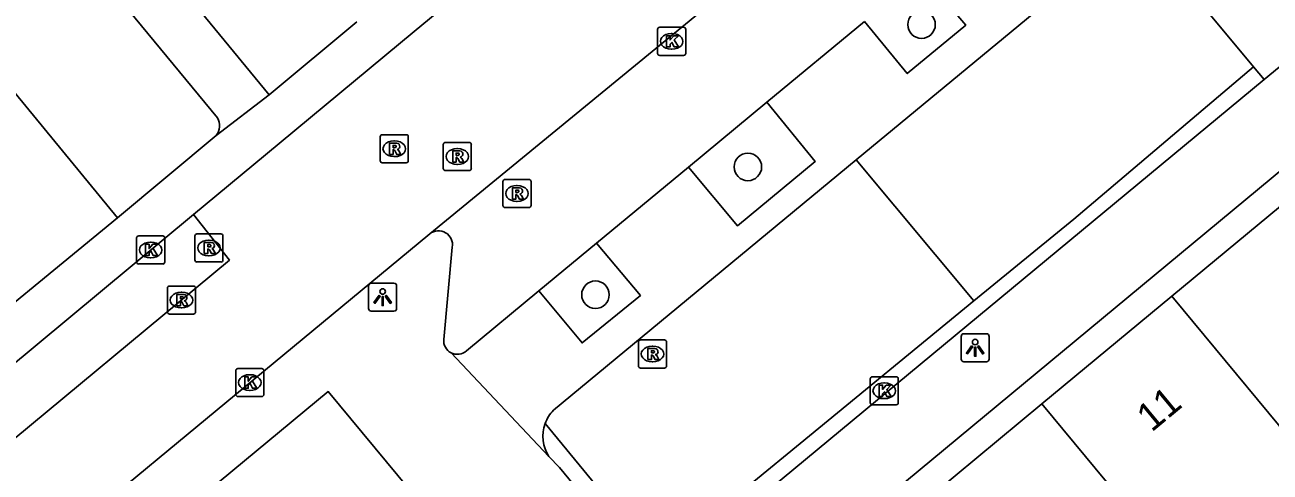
# Model space of a CAD drawing. Extents: x 159040 to 160094, y 381214 to 382518.
# Drawn here: x 159643.59 to 159687.92, y 381932.21 to 381948.14 of the extents above; entities that cross this region are included whole.
import ezdxf

# ---------------------------------------------------------------- set-up
doc = ezdxf.new("R2010")
doc.units = 0
for name, color, linetype in [('IMGEO_Boom', 7, 'Continuous'), ('IMGEO_Groenvoorziening', 7, 'Continuous'), ('IMGEO_Haag', 7, 'Continuous'), ('IMGEO_Kolk', 7, 'Continuous'), ('IMGEO_Lichtpunt', 7, 'Continuous'), ('IMGEO_Pand', 7, 'Continuous'), ('IMGEO_Pand_nummerreeks', 7, 'Continuous'), ('IMGEO_Parkeervlak_open', 7, 'Continuous'), ('IMGEO_Rijbaan_lokaal_open', 7, 'Continuous'), ('IMGEO_Rioolput', 7, 'Continuous'), ('IMGEO_Voetpad_open', 7, 'Continuous')]:
    doc.layers.add(name, color=color, linetype=linetype)

msp = doc.modelspace()

# ---------------------------------------------------------------- linework, layer by layer
at = {"layer": 'IMGEO_Boom'}
for centre in [(159675.512, 381948.146), (159669.329, 381943.079), (159663.9, 381938.531)]:
    msp.add_circle(centre, 0.489, dxfattribs=at)
at = {"layer": 'IMGEO_Groenvoorziening'}
msp.add_lwpolyline([(159673.184, 381943.338), (159677.376, 381938.307)], dxfattribs=at)
at = {"layer": 'IMGEO_Haag'}
for points in [[(159687.332, 381946.642), (159680.935, 381941.223), (159677.376, 381938.307)], [(159677.376, 381938.307), (159671.185, 381933.235), (159667.887, 381930.532), (159666.902, 381930.133), (159665.769, 381930.064), (159665.292, 381930.182), (159664.969, 381930.469), (159662.111, 381933.944)]]:
    msp.add_lwpolyline(points, dxfattribs=at)
at = {"layer": 'IMGEO_Kolk'}
for p, q in [((159666.114, 381947.124), (159666.114, 381947.976)), ((159666.189, 381948.05), (159667.041, 381948.05)), ((159667.115, 381947.976), (159667.115, 381947.124)), ((159666.602, 381947.83), (159666.627, 381947.83)), ((159667.041, 381947.05), (159666.189, 381947.05)), ((159666.625, 381947.27), (159666.6, 381947.27)), ((159647.566, 381939.698), (159647.566, 381940.55)), ((159647.641, 381940.624), (159648.493, 381940.624)), ((159648.054, 381940.404), (159648.079, 381940.404)), ((159648.567, 381940.55), (159648.567, 381939.698)), ((159648.493, 381939.624), (159647.641, 381939.624)), ((159648.077, 381939.844), (159648.052, 381939.844)), ((159651.17, 381935.903), (159652.022, 381935.903)), ((159651.095, 381934.977), (159651.095, 381935.829)), ((159651.583, 381935.683), (159651.608, 381935.683)), ((159652.096, 381935.829), (159652.096, 381934.977)), ((159673.682, 381934.684), (159673.682, 381935.536)), ((159673.757, 381935.61), (159674.609, 381935.61)), ((159674.683, 381935.536), (159674.683, 381934.684)), ((159651.606, 381935.123), (159651.581, 381935.123)), ((159674.17, 381935.39), (159674.195, 381935.39)), ((159652.022, 381934.903), (159651.17, 381934.903)), ((159674.609, 381934.61), (159673.757, 381934.61)), ((159674.193, 381934.83), (159674.168, 381934.83))]:
    msp.add_line(p, q, dxfattribs=at)
for points in [[(159666.114, 381947.124), (159666.114, 381947.976)], [(159666.189, 381948.05), (159667.041, 381948.05)], [(159667.115, 381947.976), (159667.115, 381947.124)], [(159666.435, 381947.75), (159666.558, 381947.75), (159666.558, 381947.599), (159666.688, 381947.75), (159666.852, 381947.75), (159666.706, 381947.599), (159666.859, 381947.35), (159666.707, 381947.35), (159666.622, 381947.514), (159666.558, 381947.447), (159666.558, 381947.35), (159666.435, 381947.35), (159666.435, 381947.75)], [(159667.041, 381947.05), (159666.189, 381947.05)], [(159647.566, 381939.698), (159647.566, 381940.55)], [(159647.641, 381940.624), (159648.493, 381940.624)], [(159648.567, 381940.55), (159648.567, 381939.698)], [(159647.887, 381940.324), (159648.01, 381940.324), (159648.01, 381940.173), (159648.14, 381940.324), (159648.304, 381940.324), (159648.158, 381940.173), (159648.311, 381939.924), (159648.159, 381939.924), (159648.074, 381940.088), (159648.01, 381940.021), (159648.01, 381939.924), (159647.887, 381939.924), (159647.887, 381940.324)], [(159648.493, 381939.624), (159647.641, 381939.624)], [(159651.17, 381935.903), (159652.022, 381935.903)], [(159651.095, 381934.977), (159651.095, 381935.829)], [(159651.416, 381935.603), (159651.539, 381935.603), (159651.539, 381935.452), (159651.669, 381935.603), (159651.833, 381935.603), (159651.687, 381935.452), (159651.84, 381935.203), (159651.688, 381935.203), (159651.603, 381935.367), (159651.539, 381935.3), (159651.539, 381935.203), (159651.416, 381935.203), (159651.416, 381935.603)], [(159652.096, 381935.829), (159652.096, 381934.977)], [(159673.682, 381934.684), (159673.682, 381935.536)], [(159673.757, 381935.61), (159674.609, 381935.61)], [(159674.683, 381935.536), (159674.683, 381934.684)], [(159674.003, 381935.31), (159674.126, 381935.31), (159674.126, 381935.159), (159674.256, 381935.31), (159674.42, 381935.31), (159674.274, 381935.159), (159674.427, 381934.91), (159674.275, 381934.91), (159674.19, 381935.074), (159674.126, 381935.007), (159674.126, 381934.91), (159674.003, 381934.91), (159674.003, 381935.31)], [(159652.022, 381934.903), (159651.17, 381934.903)], [(159674.609, 381934.61), (159673.757, 381934.61)]]:
    msp.add_lwpolyline(points, dxfattribs=at)
for centre, start, end in [((159666.191, 381947.974), 91.552, 178.448), ((159666.191, 381947.974), 91.552, 178.448), ((159667.039, 381947.974), 1.552, 88.448), ((159667.039, 381947.974), 1.552, 88.448), ((159666.191, 381947.126), 181.552, 268.448), ((159666.191, 381947.126), 181.552, 268.448), ((159667.039, 381947.126), 271.552, 358.448), ((159667.039, 381947.126), 271.552, 358.448), ((159647.643, 381940.548), 91.552, 178.448), ((159647.643, 381940.548), 91.552, 178.448), ((159648.491, 381940.548), 1.552, 88.448), ((159648.491, 381940.548), 1.552, 88.448), ((159647.643, 381939.7), 181.552, 268.448), ((159647.643, 381939.7), 181.552, 268.448), ((159648.491, 381939.7), 271.552, 358.448), ((159648.491, 381939.7), 271.552, 358.448), ((159651.172, 381935.827), 91.552, 178.448), ((159651.172, 381935.827), 91.552, 178.448), ((159652.02, 381935.827), 1.552, 88.448), ((159652.02, 381935.827), 1.552, 88.448), ((159673.759, 381935.534), 91.552, 178.448), ((159673.759, 381935.534), 91.552, 178.448), ((159674.607, 381935.534), 1.552, 88.448), ((159674.607, 381935.534), 1.552, 88.448), ((159651.172, 381934.979), 181.552, 268.448), ((159651.172, 381934.979), 181.552, 268.448), ((159652.02, 381934.979), 271.552, 358.448), ((159652.02, 381934.979), 271.552, 358.448), ((159673.759, 381934.686), 181.552, 268.448), ((159673.759, 381934.686), 181.552, 268.448), ((159674.607, 381934.686), 271.552, 358.448), ((159674.607, 381934.686), 271.552, 358.448)]:
    msp.add_arc(centre, 0.0765, start, end, dxfattribs=at)
for centre, major_axis, ratio, start_param, end_param in [((159666.601, 381947.55), (-0.387, 0.002), 0.722429, 4.712389, 7.853982), ((159666.626, 381947.55), (-0.39, 0.002), 0.717154, 1.570796, 4.712389), ((159648.053, 381940.124), (-0.387, 0.002), 0.722429, 4.712389, 7.853982), ((159648.078, 381940.124), (-0.39, 0.002), 0.717154, 1.570796, 4.712389), ((159651.582, 381935.403), (-0.387, 0.002), 0.722429, 4.712389, 7.853982), ((159651.607, 381935.403), (-0.39, 0.002), 0.717154, 1.570796, 4.712389), ((159674.169, 381935.11), (-0.387, 0.002), 0.722429, 4.712389, 7.853982), ((159674.194, 381935.11), (-0.39, 0.002), 0.717154, 1.570796, 4.712389)]:
    msp.add_ellipse(centre, major_axis=major_axis, ratio=ratio, start_param=start_param, end_param=end_param, dxfattribs=at)
at = {"layer": 'IMGEO_Lichtpunt'}
for p, q in [((159655.826, 381938.848), (159655.826, 381938.041)), ((159655.826, 381938.848), (159655.826, 381938.041)), ((159656.728, 381938.943), (159655.92, 381938.943)), ((159656.728, 381938.943), (159655.92, 381938.943)), ((159656.822, 381938.041), (159656.822, 381938.848)), ((159656.822, 381938.041), (159656.822, 381938.848)), ((159655.92, 381937.947), (159656.728, 381937.947)), ((159655.92, 381937.947), (159656.728, 381937.947)), ((159676.921, 381937.046), (159676.921, 381936.239)), ((159676.921, 381937.046), (159676.921, 381936.239)), ((159677.823, 381937.141), (159677.015, 381937.141)), ((159677.823, 381937.141), (159677.015, 381937.141)), ((159677.917, 381936.239), (159677.917, 381937.046)), ((159677.917, 381936.239), (159677.917, 381937.046)), ((159677.015, 381936.145), (159677.823, 381936.145)), ((159677.015, 381936.145), (159677.823, 381936.145))]:
    msp.add_line(p, q, dxfattribs=at)
for points in [[(159656.2, 381938.512), (159656.239, 381938.484), (159656.051, 381938.222), (159656.013, 381938.249), (159656.2, 381938.512)], [(159656.302, 381938.464), (159656.349, 381938.464), (159656.349, 381938.142), (159656.302, 381938.142), (159656.302, 381938.464)], [(159656.412, 381938.484), (159656.45, 381938.511), (159656.637, 381938.249), (159656.598, 381938.221), (159656.412, 381938.484)], [(159677.295, 381936.71), (159677.334, 381936.682), (159677.146, 381936.42), (159677.108, 381936.447), (159677.295, 381936.71)], [(159677.397, 381936.662), (159677.444, 381936.662), (159677.444, 381936.34), (159677.397, 381936.34), (159677.397, 381936.662)], [(159677.507, 381936.682), (159677.545, 381936.709), (159677.732, 381936.447), (159677.693, 381936.419), (159677.507, 381936.682)]]:
    msp.add_lwpolyline(points, dxfattribs=at)
for centre in [(159656.325, 381938.646), (159677.42, 381936.844)]:
    msp.add_circle(centre, 0.0994, dxfattribs=at)
for centre, start, end in [((159655.92, 381938.848), 90, 180), ((159655.92, 381938.848), 90, 180), ((159656.728, 381938.848), 0, 90), ((159656.728, 381938.848), 0, 90), ((159655.92, 381938.041), 180, 270), ((159655.92, 381938.041), 180, 270), ((159656.728, 381938.041), 270, 0), ((159656.728, 381938.041), 270, 360), ((159677.015, 381937.046), 90, 180), ((159677.015, 381937.046), 90, 180), ((159677.823, 381937.046), 0, 90), ((159677.823, 381937.046), 0, 90), ((159677.015, 381936.239), 180, 270), ((159677.015, 381936.239), 180, 270), ((159677.823, 381936.239), 270, 0), ((159677.823, 381936.239), 270, 360)]:
    msp.add_arc(centre, 0.0946, start, end, dxfattribs=at)
at = {"layer": 'IMGEO_Pand'}
for points in [[(159642.973, 381946.038), (159646.885, 381941.272)], [(159689.05, 381942.313), (159684.424, 381938.477)], [(159646.885, 381941.272), (159640.403, 381935.953)], [(159684.424, 381938.477), (159679.798, 381934.641)], [(159689.777, 381932.022), (159684.424, 381938.477)], [(159659.744, 381928.618), (159654.386, 381935.081), (159649.679, 381931.178)], [(159679.798, 381934.641), (159675.171, 381930.804)], [(159679.798, 381934.641), (159685.151, 381928.186)]]:
    msp.add_lwpolyline(points, dxfattribs=at)
at = {"layer": 'IMGEO_Parkeervlak_open'}
for points in [[(159667.211, 381943.069), (159670.004, 381945.38)], [(159661.888, 381938.663), (159663.941, 381940.362)]]:
    msp.add_lwpolyline(points, dxfattribs=at)
at = {"layer": 'IMGEO_Rijbaan_lokaal_open'}
for points in [[(159652.285, 381945.644), (159636.901, 381964.329)], [(159672.054, 381952.235), (159658.001, 381940.7)], [(159649.586, 381941.383), (159652.154, 381943.516), (159657.442, 381947.905), (159659.769, 381949.834)], [(159655.408, 381948.24), (159652.285, 381945.644)], [(159640.703, 381934.004), (159641.997, 381932.408), (159650.867, 381939.766), (159649.586, 381941.383)], [(159634.804, 381921.508), (159635.327, 381921.942), (159638.23, 381924.343), (159658.001, 381940.7)]]:
    msp.add_lwpolyline(points, dxfattribs=at)
at = {"layer": 'IMGEO_Rioolput'}
for p, q in [((159656.237, 381943.301), (159656.237, 381944.153)), ((159656.312, 381944.227), (159657.164, 381944.227)), ((159656.725, 381944.007), (159656.75, 381944.007)), ((159657.238, 381944.153), (159657.238, 381943.301)), ((159658.481, 381943.025), (159658.481, 381943.877)), ((159658.556, 381943.951), (159659.408, 381943.951)), ((159659.482, 381943.877), (159659.482, 381943.025)), ((159656.748, 381943.447), (159656.723, 381943.447)), ((159658.969, 381943.731), (159658.994, 381943.731)), ((159657.164, 381943.227), (159656.312, 381943.227)), ((159658.992, 381943.171), (159658.967, 381943.171)), ((159659.408, 381942.951), (159658.556, 381942.951)), ((159660.606, 381941.708), (159660.606, 381942.56)), ((159660.681, 381942.634), (159661.533, 381942.634)), ((159661.607, 381942.56), (159661.607, 381941.708)), ((159661.094, 381942.414), (159661.119, 381942.414)), ((159661.117, 381941.854), (159661.092, 381941.854)), ((159661.533, 381941.634), (159660.681, 381941.634)), ((159649.639, 381939.769), (159649.639, 381940.621)), ((159649.714, 381940.695), (159650.566, 381940.695)), ((159650.127, 381940.475), (159650.152, 381940.475)), ((159650.64, 381940.621), (159650.64, 381939.769)), ((159650.15, 381939.915), (159650.125, 381939.915)), ((159650.566, 381939.695), (159649.714, 381939.695)), ((159648.661, 381937.914), (159648.661, 381938.766)), ((159648.736, 381938.84), (159649.588, 381938.84)), ((159649.149, 381938.62), (159649.174, 381938.62)), ((159649.662, 381938.766), (159649.662, 381937.914)), ((159649.588, 381937.84), (159648.736, 381937.84)), ((159649.172, 381938.06), (159649.147, 381938.06)), ((159665.432, 381935.993), (159665.432, 381936.845)), ((159665.507, 381936.919), (159666.359, 381936.919)), ((159666.433, 381936.845), (159666.433, 381935.993)), ((159665.92, 381936.699), (159665.945, 381936.699)), ((159666.359, 381935.919), (159665.507, 381935.919)), ((159665.943, 381936.139), (159665.918, 381936.139))]:
    msp.add_line(p, q, dxfattribs=at)
for points in [[(159656.237, 381943.301), (159656.237, 381944.153)], [(159656.312, 381944.227), (159657.164, 381944.227)], [(159656.826, 381943.925), (159656.574, 381943.927), (159656.574, 381943.527)], [(159657.238, 381944.153), (159657.238, 381943.301)], [(159658.481, 381943.025), (159658.481, 381943.877)], [(159658.556, 381943.951), (159659.408, 381943.951)], [(159659.482, 381943.877), (159659.482, 381943.025)], [(159656.574, 381943.527), (159656.698, 381943.527), (159656.698, 381943.689), (159656.709, 381943.689)], [(159656.752, 381943.846), (159656.698, 381943.846), (159656.698, 381943.765)], [(159656.698, 381943.765), (159656.75, 381943.765)], [(159656.756, 381943.66), (159656.827, 381943.527), (159656.967, 381943.527), (159656.902, 381943.653)], [(159659.07, 381943.649), (159658.818, 381943.651), (159658.818, 381943.251)], [(159658.996, 381943.57), (159658.942, 381943.57), (159658.942, 381943.489)], [(159658.942, 381943.489), (159658.994, 381943.489)], [(159657.164, 381943.227), (159656.312, 381943.227)], [(159658.818, 381943.251), (159658.942, 381943.251), (159658.942, 381943.413), (159658.953, 381943.413)], [(159659, 381943.384), (159659.071, 381943.251), (159659.211, 381943.251), (159659.146, 381943.377)], [(159659.408, 381942.951), (159658.556, 381942.951)], [(159660.606, 381941.708), (159660.606, 381942.56)], [(159660.681, 381942.634), (159661.533, 381942.634)], [(159661.607, 381942.56), (159661.607, 381941.708)], [(159661.195, 381942.332), (159660.943, 381942.334), (159660.943, 381941.934)], [(159661.121, 381942.253), (159661.067, 381942.253), (159661.067, 381942.172)], [(159661.067, 381942.172), (159661.119, 381942.172)], [(159660.943, 381941.934), (159661.067, 381941.934), (159661.067, 381942.096), (159661.078, 381942.096)], [(159661.125, 381942.067), (159661.196, 381941.934), (159661.336, 381941.934), (159661.271, 381942.06)], [(159661.533, 381941.634), (159660.681, 381941.634)], [(159649.639, 381939.769), (159649.639, 381940.621)], [(159649.714, 381940.695), (159650.566, 381940.695)], [(159650.228, 381940.393), (159649.976, 381940.395), (159649.976, 381939.995)], [(159650.64, 381940.621), (159650.64, 381939.769)], [(159649.976, 381939.995), (159650.1, 381939.995), (159650.1, 381940.157), (159650.111, 381940.157)], [(159650.154, 381940.314), (159650.1, 381940.314), (159650.1, 381940.233)], [(159650.1, 381940.233), (159650.152, 381940.233)], [(159650.158, 381940.128), (159650.229, 381939.995), (159650.369, 381939.995), (159650.304, 381940.121)], [(159650.566, 381939.695), (159649.714, 381939.695)], [(159648.661, 381937.914), (159648.661, 381938.766)], [(159648.736, 381938.84), (159649.588, 381938.84)], [(159649.662, 381938.766), (159649.662, 381937.914)], [(159649.25, 381938.538), (159648.998, 381938.54), (159648.998, 381938.14)], [(159648.998, 381938.14), (159649.122, 381938.14), (159649.122, 381938.302), (159649.133, 381938.302)], [(159649.176, 381938.459), (159649.122, 381938.459), (159649.122, 381938.378)], [(159649.122, 381938.378), (159649.174, 381938.378)], [(159649.18, 381938.273), (159649.251, 381938.14), (159649.391, 381938.14), (159649.326, 381938.266)], [(159649.588, 381937.84), (159648.736, 381937.84)], [(159665.432, 381935.993), (159665.432, 381936.845)], [(159665.507, 381936.919), (159666.359, 381936.919)], [(159666.433, 381936.845), (159666.433, 381935.993)], [(159666.021, 381936.617), (159665.769, 381936.619), (159665.769, 381936.219)], [(159665.769, 381936.219), (159665.893, 381936.219), (159665.893, 381936.381), (159665.904, 381936.381)], [(159665.947, 381936.538), (159665.893, 381936.538), (159665.893, 381936.457)], [(159665.893, 381936.457), (159665.945, 381936.457)], [(159665.951, 381936.352), (159666.022, 381936.219), (159666.162, 381936.219), (159666.097, 381936.345)], [(159666.359, 381935.919), (159665.507, 381935.919)]]:
    msp.add_lwpolyline(points, dxfattribs=at)
for centre, radius, start, end in [((159656.314, 381944.151), 0.0765, 91.552, 178.448), ((159656.314, 381944.151), 0.0765, 91.552, 178.448), ((159656.825, 381943.815), 0.109, 350.3612, 89.416), ((159657.162, 381944.151), 0.0765, 1.552, 88.448), ((159657.162, 381944.151), 0.0765, 1.552, 88.448), ((159658.558, 381943.875), 0.0765, 91.552, 178.448), ((159658.558, 381943.875), 0.0765, 91.552, 178.448), ((159659.406, 381943.875), 0.0765, 1.552, 88.448), ((159659.406, 381943.875), 0.0765, 1.552, 88.448), ((159656.708, 381943.636), 0.0533, 26.0293, 88.6989), ((159656.734, 381943.954), 0.19, 274.7715, 282.9687), ((159656.758, 381943.75), 0.0964, 77.0061, 93.1865), ((159656.772, 381943.807), 0.0378, 276.6634, 79.6772), ((159656.823, 381943.815), 0.112, 277.5842, 350.9817), ((159656.807, 381943.6), 0.108, 29.5134, 73.7905), ((159658.978, 381943.678), 0.19, 274.7715, 282.9687), ((159659.002, 381943.474), 0.0964, 77.0061, 93.1865), ((159659.016, 381943.531), 0.0378, 276.6634, 79.6772), ((159659.069, 381943.539), 0.109, 350.3612, 89.416), ((159659.067, 381943.539), 0.112, 277.5842, 350.9817), ((159656.314, 381943.303), 0.0765, 181.552, 268.448), ((159656.314, 381943.303), 0.0765, 181.552, 268.448), ((159657.162, 381943.303), 0.0765, 271.552, 358.448), ((159657.162, 381943.303), 0.0765, 271.552, 358.448), ((159658.558, 381943.027), 0.0765, 181.552, 268.448), ((159658.558, 381943.027), 0.0765, 181.552, 268.448), ((159658.952, 381943.36), 0.0533, 26.0293, 88.6989), ((159659.051, 381943.324), 0.108, 29.5134, 73.7905), ((159659.406, 381943.027), 0.0765, 271.552, 358.448), ((159659.406, 381943.027), 0.0765, 271.552, 358.448), ((159660.683, 381942.558), 0.0765, 91.552, 178.448), ((159660.683, 381942.558), 0.0765, 91.552, 178.448), ((159661.531, 381942.558), 0.0765, 1.552, 88.448), ((159661.531, 381942.558), 0.0765, 1.552, 88.448), ((159661.103, 381942.361), 0.19, 274.7715, 282.9687), ((159661.127, 381942.157), 0.0964, 77.0061, 93.1865), ((159661.141, 381942.214), 0.0378, 276.6634, 79.6772), ((159661.194, 381942.222), 0.109, 350.3612, 89.416), ((159661.192, 381942.222), 0.112, 277.5842, 350.9817), ((159661.176, 381942.007), 0.108, 29.5134, 73.7905), ((159660.683, 381941.71), 0.0765, 181.552, 268.448), ((159660.683, 381941.71), 0.0765, 181.552, 268.448), ((159661.077, 381942.043), 0.0533, 26.0293, 88.6989), ((159661.531, 381941.71), 0.0765, 271.552, 358.448), ((159661.531, 381941.71), 0.0765, 271.552, 358.448), ((159649.716, 381940.619), 0.0765, 91.552, 178.448), ((159649.716, 381940.619), 0.0765, 91.552, 178.448), ((159650.227, 381940.283), 0.109, 350.3612, 89.416), ((159650.564, 381940.619), 0.0765, 1.552, 88.448), ((159650.564, 381940.619), 0.0765, 1.552, 88.448), ((159650.11, 381940.104), 0.0533, 26.0293, 88.6989), ((159650.136, 381940.422), 0.19, 274.7715, 282.9687), ((159650.16, 381940.218), 0.0964, 77.0061, 93.1865), ((159650.174, 381940.275), 0.0378, 276.6634, 79.6772), ((159650.225, 381940.283), 0.112, 277.5842, 350.9817), ((159650.209, 381940.068), 0.108, 29.5134, 73.7905), ((159649.716, 381939.771), 0.0765, 181.552, 268.448), ((159649.716, 381939.771), 0.0765, 181.552, 268.448), ((159650.564, 381939.771), 0.0765, 271.552, 358.448), ((159650.564, 381939.771), 0.0765, 271.552, 358.448), ((159648.738, 381938.764), 0.0765, 91.552, 178.448), ((159648.738, 381938.764), 0.0765, 91.552, 178.448), ((159649.586, 381938.764), 0.0765, 1.552, 88.448), ((159649.586, 381938.764), 0.0765, 1.552, 88.448), ((159649.132, 381938.249), 0.0533, 26.0293, 88.6989), ((159649.158, 381938.567), 0.19, 274.7715, 282.9687), ((159649.182, 381938.363), 0.0964, 77.0061, 93.1865), ((159649.196, 381938.42), 0.0378, 276.6634, 79.6772), ((159649.249, 381938.428), 0.109, 350.3612, 89.416), ((159649.247, 381938.428), 0.112, 277.5842, 350.9817), ((159649.231, 381938.213), 0.108, 29.5134, 73.7905), ((159648.738, 381937.916), 0.0765, 181.552, 268.448), ((159648.738, 381937.916), 0.0765, 181.552, 268.448), ((159649.586, 381937.916), 0.0765, 271.552, 358.448), ((159649.586, 381937.916), 0.0765, 271.552, 358.448), ((159665.509, 381936.843), 0.0765, 91.552, 178.448), ((159665.509, 381936.843), 0.0765, 91.552, 178.448), ((159666.357, 381936.843), 0.0765, 1.552, 88.448), ((159666.357, 381936.843), 0.0765, 1.552, 88.448), ((159665.903, 381936.328), 0.0533, 26.0293, 88.6989), ((159665.929, 381936.646), 0.19, 274.7715, 282.9687), ((159665.953, 381936.442), 0.0964, 77.0061, 93.1865), ((159665.967, 381936.499), 0.0378, 276.6634, 79.6772), ((159666.02, 381936.507), 0.109, 350.3612, 89.416), ((159666.018, 381936.507), 0.112, 277.5842, 350.9817), ((159666.002, 381936.292), 0.108, 29.5134, 73.7905), ((159665.509, 381935.995), 0.0765, 181.552, 268.448), ((159665.509, 381935.995), 0.0765, 181.552, 268.448), ((159666.357, 381935.995), 0.0765, 271.552, 358.448), ((159666.357, 381935.995), 0.0765, 271.552, 358.448)]:
    msp.add_arc(centre, radius, start, end, dxfattribs=at)
for centre, major_axis, ratio, start_param, end_param in [((159656.724, 381943.727), (-0.387, 0.002), 0.722429, 4.712389, 7.853982), ((159656.749, 381943.727), (-0.39, 0.002), 0.717154, 1.570796, 4.712389), ((159658.968, 381943.451), (-0.387, 0.002), 0.722429, 4.712389, 7.853982), ((159658.993, 381943.451), (-0.39, 0.002), 0.717154, 1.570796, 4.712389), ((159661.093, 381942.134), (-0.387, 0.002), 0.722429, 4.712389, 7.853982), ((159661.118, 381942.134), (-0.39, 0.002), 0.717154, 1.570796, 4.712389), ((159650.126, 381940.195), (-0.387, 0.002), 0.722429, 4.712389, 7.853982), ((159650.151, 381940.195), (-0.39, 0.002), 0.717154, 1.570796, 4.712389), ((159649.148, 381938.34), (-0.387, 0.002), 0.722429, 4.712389, 7.853982), ((159649.173, 381938.34), (-0.39, 0.002), 0.717154, 1.570796, 4.712389), ((159665.919, 381936.419), (-0.387, 0.002), 0.722429, 4.712389, 7.853982), ((159665.944, 381936.419), (-0.39, 0.002), 0.717154, 1.570796, 4.712389)]:
    msp.add_ellipse(centre, major_axis=major_axis, ratio=ratio, start_param=start_param, end_param=end_param, dxfattribs=at)
at = {"layer": 'IMGEO_Voetpad_open'}
for points in [[(159650.449, 381944.826), (159634.526, 381964.085), (159636.038, 381965.377)], [(159665.184, 381923.782), (159707.059, 381958.511)], [(159673.184, 381943.338), (159683.195, 381951.619), (159687.332, 381946.642)], [(159673.476, 381948.254), (159675.003, 381946.403), (159677.085, 381948.13), (159675.537, 381949.959)], [(159670.004, 381945.38), (159673.476, 381948.254)], [(159688.853, 381947.129), (159687.707, 381946.19)], [(159687.707, 381946.19), (159687.332, 381946.642)], [(159668.125, 381929.97), (159687.707, 381946.19)], [(159650.398, 381944.197), (159652.285, 381945.644)], [(159670.004, 381945.38), (159671.721, 381943.268), (159668.953, 381940.988), (159667.211, 381943.069)], [(159646.885, 381941.272), (159650.398, 381944.197)], [(159662.402, 381934.418), (159673.184, 381943.338)], [(159663.941, 381940.362), (159667.211, 381943.069)], [(159640.703, 381934.004), (159649.586, 381941.383)], [(159661.888, 381938.663), (159663.427, 381936.812), (159665.504, 381938.503), (159663.941, 381940.362)], [(159658.805, 381940.22), (159658.499, 381936.935)], [(159659.309, 381936.529), (159661.888, 381938.663)], [(159658.759, 381936.462), (159662.241, 381932.765)], [(159662.241, 381932.765), (159662.616, 381932.374), (159663.284, 381931.576)]]:
    msp.add_lwpolyline(points, dxfattribs=at)
for centre, radius, start, end in [((159649.929, 381944.552), 0.588, 322.9189, 27.8102), ((159658.312, 381940.308), 0.5, 349.8286, 128.4957), ((159658.986, 381936.895), 0.489, 175.2874, 242.3063), ((159658.984, 381936.903), 0.495, 242.9353, 310.9556), ((159663.391, 381933.484), 1.36, 136.658, 160.2485), ((159663.386, 381933.488), 1.354, 160.3137, 212.2707)]:
    msp.add_arc(centre, radius, start, end, dxfattribs=at)

# ---------------------------------------------------------------- texts
at = {"layer": 'IMGEO_Pand_nummerreeks'}
msp.add_text('11', height=1, rotation=39.668, dxfattribs=at).set_placement((159683.7, 381933.615))

doc.saveas('drawing.dxf')
